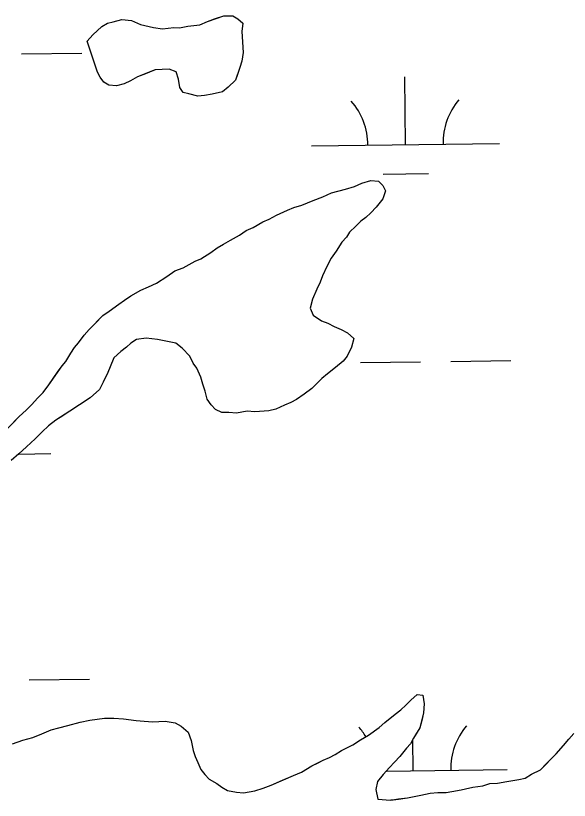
# Model space of a CAD drawing. Extents: x 3704301 to 3742427, y 506229 to 532009.
# Drawn here: x 3737850.5 to 3738144.5, y 528324 to 528740.9 of the extents above; entities that cross this region are included whole.
import ezdxf

# ---------------------------------------------------------------- set-up
doc = ezdxf.new("R2010")
doc.units = 0
doc.layers.add('V-TOPO-SHOR', color=7, linetype='Continuous')
doc.layers.add('V-WETL-SWMP', color=7, linetype='Continuous')

msp = doc.modelspace()

# ---------------------------------------------------------------- linework, layer by layer
at = {"layer": 'V-TOPO-SHOR'}
for points in [[(3737888.46, 528727.42), (3737891.48, 528730.8), (3737896.16, 528735.2), (3737899.18, 528736.9), (3737902.21, 528737.58), (3737906.91, 528738.95), (3737911.96, 528738.31), (3737916.68, 528736.31), (3737923.75, 528734.66), (3737928.47, 528734.01), (3737934.52, 528734.72), (3737937.55, 528734.4), (3737941.91, 528735.43), (3737948.3, 528736.13), (3737952.33, 528737.84), (3737956.03, 528739.2), (3737961.06, 528740.91), (3737965.77, 528740.93), (3737968.47, 528739.26), (3737971.18, 528736.92), (3737970.52, 528732.54), (3737970.89, 528726.83), (3737971.25, 528721.45), (3737970.6, 528716.73), (3737969.61, 528713.36), (3737968.29, 528709.66), (3737967.29, 528706.62), (3737963.27, 528702.9), (3737960.26, 528700.53), (3737954.88, 528699.16), (3737950.85, 528698.47), (3737947.15, 528698.11), (3737942.43, 528699.43), (3737939.4, 528700.09), (3737937.7, 528702.77), (3737937.01, 528707.15), (3737935.64, 528711.18), (3737931.94, 528712.5), (3737924.54, 528712.13), (3737919.5, 528710.08), (3737915.14, 528708.38), (3737911.45, 528706.34), (3737908.09, 528704.64), (3737904.06, 528703.61), (3737900.02, 528703.93), (3737897.32, 528705.6), (3737895.29, 528708.28), (3737893.93, 528710.96), (3737888.46, 528727.42)], [(3737849.01, 528524.47), (3737852.35, 528527.85), (3737856.04, 528531.24), (3737859.05, 528534.28), (3737862.06, 528537.66), (3737865.07, 528540.7), (3737868.08, 528544.76), (3737872.76, 528551.51), (3737875.1, 528554.88), (3737877.1, 528557.25), (3737879.77, 528561.63), (3737881.77, 528564.67), (3737883.78, 528567.04), (3737886.79, 528571.09), (3737889.46, 528574.13), (3737892.48, 528577.17), (3737896.83, 528581.57), (3737900.18, 528583.94), (3737905.21, 528587.67), (3737908.23, 528589.7), (3737911.58, 528592.07), (3737916.94, 528595.13), (3737920.97, 528596.83), (3737925.34, 528598.87), (3737930.7, 528602.26), (3737935.06, 528605.31), (3737939.43, 528607.01), (3737945.8, 528610.41), (3737948.82, 528611.77), (3737954.19, 528615.16), (3737957.54, 528617.53), (3737960.89, 528619.57), (3737964.58, 528621.61), (3737969.28, 528624.32), (3737972.97, 528626.7), (3737976.66, 528628.4), (3737981.69, 528631.45), (3737985.05, 528632.81), (3737989.07, 528634.85), (3737994.78, 528637.57), (3737998.14, 528638.93), (3738002.5, 528640.3), (3738008.55, 528642.69), (3738013.58, 528644.73), (3738018.28, 528646.77), (3738025.67, 528648.83), (3738030.38, 528650.2), (3738034.41, 528651.9), (3738039.11, 528653.27), (3738043.15, 528652.95), (3738045.51, 528650.61), (3738046.87, 528647.93), (3738045.55, 528643.54), (3738041.87, 528639.15), (3738039.19, 528636.11), (3738036.51, 528633.74), (3738033.83, 528631.71)], [(3738033.83, 528631.71), (3738031.16, 528629.01), (3738027.81, 528625.96), (3738026.14, 528623.26), (3738023.8, 528620.56), (3738020.79, 528615.83), (3738018.12, 528612.12), (3738015.79, 528607.73), (3738013.46, 528602.68), (3738012.13, 528599.31), (3738010.47, 528595.6), (3738008.14, 528590.2), (3738006.82, 528585.49), (3738008.52, 528581.8), (3738012.91, 528578.79), (3738016.28, 528577.46), (3738019.65, 528575.79), (3738023.36, 528574.13), (3738026.73, 528572.47), (3738030.11, 528569.46), (3738028.79, 528564.74), (3738026.46, 528560.02), (3738024.45, 528557.32), (3738020.43, 528553.93), (3738016.08, 528550.55), (3738013.06, 528548.18), (3738010.05, 528545.13), (3738007.7, 528542.77), (3738003.68, 528539.72), (3737999.66, 528537.01), (3737996.64, 528535.31), (3737993.28, 528533.95), (3737988.58, 528531.91), (3737984.89, 528530.88), (3737977.49, 528530.5), (3737973.45, 528530.82), (3737967.74, 528529.78), (3737963.7, 528530.1), (3737960, 528530.08), (3737956.62, 528531.74), (3737954.26, 528534.09), (3737952.23, 528537.1), (3737951.19, 528541.47), (3737949.83, 528545.17), (3737948.8, 528548.86), (3737946.76, 528553.56), (3737944.73, 528556.24), (3737943.02, 528559.93), (3737938.97, 528564.29), (3737935.59, 528566.96), (3737930.2, 528567.94), (3737925.82, 528568.93), (3737919.76, 528569.57), (3737914.72, 528568.88), (3737911.7, 528566.84), (3737909.36, 528564.81), (3737906.34, 528562.44), (3737902.66, 528559.06), (3737900.66, 528554.34), (3737899.33, 528551.3), (3737897.01, 528546.25), (3737895.01, 528542.2), (3737889.98, 528537.8), (3737884.28, 528534.07), (3737879.25, 528530.68), (3737875.56, 528528.31), (3737871.88, 528525.93), (3737867.85, 528522.89), (3737864.51, 528519.84), (3737860.83, 528516.12), (3737856.14, 528511.73), (3737852.12, 528508.01), (3737848.1, 528504.62)], [(3737848.86, 528353.91), (3737854.23, 528355.96), (3737859.61, 528357.33), (3737864.3, 528359.37), (3737869.34, 528361.41), (3737873.37, 528362.44), (3737878.08, 528363.81), (3737884.79, 528365.53), (3737889.84, 528366.56), (3737897.57, 528367.61), (3737902.62, 528367.64), (3737907.66, 528367.33), (3737914.4, 528366.35), (3737918.77, 528366.04), (3737923.15, 528365.72), (3737929.87, 528366.09), (3737935.26, 528365.11), (3737938.3, 528363.44), (3737942.01, 528360.1), (3737943.72, 528355.73), (3737944.75, 528350.36), (3737945.78, 528347.33), (3737947.14, 528343.98), (3737948.84, 528340.28), (3737950.87, 528337.6), (3737953.24, 528335.26), (3737957.29, 528332.93), (3737959.99, 528330.92), (3737963.03, 528329.25), (3737967.74, 528328.27), (3737971.44, 528327.95), (3737977.5, 528328.99), (3737981.86, 528330.36), (3737986.23, 528332.06), (3737990.93, 528334.1), (3737997.98, 528337.17), (3738002.34, 528338.87), (3738007.7, 528342.26), (3738011.06, 528343.96), (3738013.75, 528345.32), (3738017.1, 528346.68), (3738020.12, 528348.38), (3738023.48, 528350.42), (3738029.51, 528353.47), (3738033.54, 528356.19), (3738037.9, 528358.56), (3738043.6, 528362.63), (3738046.61, 528365.33), (3738051.97, 528369.73), (3738054.99, 528372.1), (3738057.67, 528374.47), (3738060.35, 528377.18), (3738063.7, 528380.22), (3738066.72, 528379.9), (3738067.42, 528375.2), (3738067.11, 528370.48), (3738066.12, 528366.44), (3738065.13, 528362.4), (3738063.46, 528359.7), (3738061.79, 528357), (3738060.13, 528353.96), (3738058.12, 528351.6), (3738054.44, 528347.21), (3738051.77, 528344.17), (3738049.09, 528341.46), (3738045.74, 528337.74), (3738042.73, 528334.03), (3738041.75, 528329.65)], [(3738041.75, 528329.65), (3738042.78, 528324.61), (3738049.51, 528323.97), (3738053.88, 528324.66), (3738058.59, 528325.36), (3738065.65, 528326.74), (3738070.69, 528327.78), (3738074.72, 528328.13), (3738079.1, 528328.16), (3738083.13, 528328.85), (3738087.16, 528329.54), (3738090.19, 528330.23), (3738093.21, 528330.92), (3738098.59, 528331.62), (3738102.28, 528332.98), (3738106.32, 528333), (3738111.36, 528334.04), (3738117.75, 528335.08), (3738121.11, 528335.77), (3738124.46, 528337.8), (3738129.16, 528340.18), (3738132.51, 528343.56), (3738134.85, 528345.93), (3738137.53, 528348.63), (3738141.54, 528353.03), (3738144.22, 528356.41), (3738146.89, 528359.45)]]:
    msp.add_lwpolyline(points, dxfattribs=at)
at = {"layer": 'V-WETL-SWMP'}
for p, q in [((3737952.33, 528737.84), (3737961.06, 528740.91)), ((3737961.06, 528740.91), (3737965.77, 528740.93)), ((3737965.77, 528740.93), (3737968.47, 528739.26)), ((3737896.16, 528735.2), (3737899.18, 528736.9)), ((3737899.18, 528736.9), (3737902.21, 528737.58)), ((3737902.21, 528737.58), (3737906.91, 528738.95)), ((3737906.91, 528738.95), (3737911.96, 528738.31)), ((3737911.96, 528738.31), (3737916.68, 528736.31)), ((3737916.68, 528736.31), (3737923.75, 528734.66)), ((3737941.91, 528735.43), (3737948.3, 528736.13)), ((3737948.3, 528736.13), (3737952.33, 528737.84)), ((3737968.47, 528739.26), (3737971.18, 528736.92)), ((3737971.18, 528736.92), (3737970.52, 528732.54)), ((3737891.48, 528730.8), (3737896.16, 528735.2)), ((3737923.75, 528734.66), (3737928.47, 528734.02)), ((3737928.47, 528734.02), (3737934.52, 528734.72)), ((3737934.52, 528734.72), (3737937.55, 528734.4)), ((3737937.55, 528734.4), (3737941.91, 528735.43)), ((3737970.52, 528732.54), (3737971.25, 528721.45)), ((3737888.47, 528727.42), (3737891.48, 528730.8)), ((3737893.93, 528710.97), (3737888.47, 528727.42)), ((3737853.63, 528720.62), (3737885.63, 528721.01)), ((3737971.25, 528721.45), (3737970.6, 528716.73)), ((3737970.6, 528716.73), (3737969.61, 528713.36)), ((3737895.29, 528708.28), (3737893.93, 528710.97)), ((3737924.54, 528712.13), (3737915.14, 528708.38)), ((3737931.94, 528712.5), (3737924.54, 528712.13)), ((3737935.65, 528711.18), (3737931.94, 528712.5)), ((3737937.01, 528707.14), (3737935.65, 528711.18)), ((3737969.61, 528713.36), (3737967.29, 528706.62)), ((3737897.32, 528705.6), (3737895.29, 528708.28)), ((3737915.14, 528708.38), (3737911.45, 528706.34)), ((3737937.71, 528702.78), (3737937.01, 528707.14)), ((3737967.29, 528706.62), (3737963.27, 528702.9)), ((3738057.55, 528672.37), (3738057.11, 528708.36)), ((3737900.02, 528703.93), (3737897.32, 528705.6)), ((3737904.06, 528703.61), (3737900.02, 528703.93)), ((3737908.09, 528704.64), (3737904.06, 528703.61)), ((3737911.45, 528706.34), (3737908.09, 528704.64)), ((3737939.4, 528700.09), (3737937.71, 528702.78)), ((3737963.27, 528702.9), (3737960.26, 528700.53)), ((3737942.43, 528699.43), (3737939.4, 528700.09)), ((3737947.15, 528698.11), (3737942.43, 528699.43)), ((3737950.85, 528698.47), (3737947.15, 528698.11)), ((3737954.88, 528699.16), (3737950.85, 528698.47)), ((3737960.26, 528700.53), (3737954.88, 528699.16)), ((3738007.55, 528671.76), (3738107.55, 528672.98)), ((3738045.74, 528656.79), (3738069.74, 528657.08)), ((3738034.4, 528651.9), (3738039.11, 528653.27)), ((3738039.11, 528653.27), (3738043.15, 528652.95)), ((3738043.15, 528652.95), (3738045.51, 528650.61)), ((3738018.28, 528646.77), (3738025.67, 528648.83)), ((3738025.67, 528648.83), (3738030.38, 528650.2)), ((3738030.38, 528650.2), (3738034.4, 528651.9)), ((3738045.51, 528650.61), (3738046.87, 528647.93)), ((3738008.55, 528642.69), (3738013.58, 528644.73)), ((3738013.58, 528644.73), (3738018.28, 528646.77)), ((3738046.87, 528647.93), (3738045.55, 528643.55)), ((3737998.14, 528638.93), (3738002.5, 528640.3)), ((3738002.5, 528640.3), (3738008.55, 528642.69)), ((3738045.55, 528643.55), (3738041.87, 528639.15)), ((3737989.07, 528634.85), (3737994.78, 528637.57)), ((3737994.78, 528637.57), (3737998.14, 528638.93)), ((3738039.19, 528636.11), (3738036.51, 528633.74)), ((3738041.87, 528639.15), (3738039.19, 528636.11)), ((3737981.69, 528631.45), (3737985.05, 528632.81)), ((3737985.05, 528632.81), (3737989.07, 528634.85)), ((3738033.83, 528631.71), (3738031.16, 528629.01)), ((3738036.51, 528633.74), (3738033.83, 528631.71)), ((3737972.97, 528626.7), (3737976.66, 528628.4)), ((3737976.66, 528628.4), (3737981.69, 528631.45)), ((3738031.16, 528629.01), (3738027.81, 528625.96)), ((3737964.58, 528621.61), (3737969.28, 528624.32)), ((3737969.28, 528624.32), (3737972.97, 528626.7)), ((3738026.14, 528623.26), (3738023.8, 528620.56)), ((3738027.81, 528625.96), (3738026.14, 528623.26)), ((3737957.54, 528617.54), (3737960.89, 528619.57)), ((3737960.89, 528619.57), (3737964.58, 528621.61)), ((3738023.8, 528620.56), (3738020.79, 528615.83)), ((3737948.82, 528611.77), (3737954.19, 528615.16)), ((3737954.19, 528615.16), (3737957.54, 528617.54)), ((3738020.79, 528615.83), (3738018.12, 528612.12)), ((3737945.8, 528610.41), (3737948.82, 528611.77)), ((3738018.12, 528612.12), (3738015.79, 528607.73)), ((3737935.06, 528605.31), (3737939.43, 528607.01)), ((3737939.43, 528607.01), (3737945.8, 528610.41)), ((3738015.79, 528607.73), (3738013.46, 528602.68)), ((3737930.7, 528602.26), (3737935.06, 528605.31)), ((3738013.46, 528602.68), (3738012.13, 528599.31)), ((3737920.97, 528596.83), (3737925.34, 528598.87)), ((3737925.34, 528598.87), (3737930.7, 528602.26)), ((3738012.13, 528599.31), (3738010.47, 528595.6)), ((3737911.58, 528592.07), (3737916.94, 528595.13)), ((3737916.94, 528595.13), (3737920.97, 528596.83)), ((3738010.47, 528595.6), (3738008.14, 528590.2)), ((3737908.23, 528589.7), (3737911.58, 528592.07)), ((3738008.14, 528590.2), (3738006.82, 528585.49)), ((3737900.18, 528583.94), (3737905.21, 528587.67)), ((3737905.21, 528587.67), (3737908.23, 528589.7)), ((3737889.46, 528574.13), (3737896.83, 528581.57)), ((3737896.83, 528581.57), (3737900.18, 528583.94)), ((3738006.82, 528585.49), (3738008.52, 528581.8)), ((3738008.52, 528581.8), (3738012.91, 528578.79)), ((3738012.91, 528578.79), (3738016.28, 528577.46)), ((3738016.28, 528577.46), (3738019.65, 528575.8)), ((3737886.79, 528571.09), (3737889.46, 528574.13)), ((3738019.65, 528575.8), (3738023.36, 528574.13)), ((3738023.36, 528574.13), (3738026.73, 528572.47)), ((3737883.78, 528567.04), (3737886.79, 528571.09)), ((3737919.76, 528569.57), (3737914.72, 528568.88)), ((3737925.82, 528568.93), (3737919.76, 528569.57)), ((3738026.73, 528572.47), (3738030.11, 528569.46)), ((3738030.11, 528569.46), (3738028.79, 528564.74)), ((3737881.77, 528564.67), (3737883.78, 528567.04)), ((3737909.36, 528564.81), (3737906.34, 528562.44)), ((3737911.7, 528566.84), (3737909.36, 528564.81)), ((3737914.72, 528568.88), (3737911.7, 528566.84)), ((3737930.2, 528567.94), (3737925.82, 528568.93)), ((3737935.59, 528566.96), (3737930.2, 528567.94)), ((3737938.97, 528564.29), (3737935.59, 528566.96)), ((3737877.1, 528557.25), (3737879.77, 528561.63)), ((3737879.77, 528561.63), (3737881.77, 528564.67)), ((3737906.34, 528562.44), (3737902.66, 528559.06)), ((3737943.03, 528559.93), (3737938.97, 528564.29)), ((3738028.79, 528564.74), (3738026.46, 528560.02)), ((3737875.1, 528554.88), (3737877.1, 528557.25)), ((3737902.66, 528559.06), (3737900.67, 528554.34)), ((3737944.73, 528556.24), (3737943.03, 528559.93)), ((3738024.45, 528557.32), (3738020.43, 528553.93)), ((3738026.46, 528560.02), (3738024.45, 528557.32)), ((3738033.55, 528556.63), (3738065.55, 528557.02)), ((3738081.55, 528557.22), (3738113.55, 528557.61)), ((3737868.08, 528544.76), (3737875.1, 528554.88)), ((3737900.67, 528554.34), (3737899.33, 528551.3)), ((3737946.76, 528553.56), (3737944.73, 528556.24)), ((3737948.8, 528548.86), (3737946.76, 528553.56)), ((3738020.43, 528553.93), (3738016.08, 528550.55)), ((3737899.33, 528551.3), (3737897.01, 528546.25)), ((3737949.83, 528545.17), (3737948.8, 528548.86)), ((3738013.06, 528548.18), (3738007.7, 528542.77)), ((3738016.08, 528550.55), (3738013.06, 528548.18)), ((3737865.07, 528540.7), (3737868.08, 528544.76)), ((3737897.01, 528546.25), (3737895.01, 528542.2)), ((3737951.19, 528541.47), (3737949.83, 528545.17)), ((3737862.06, 528537.66), (3737865.07, 528540.7)), ((3737895.01, 528542.2), (3737889.98, 528537.8)), ((3737952.22, 528537.1), (3737951.19, 528541.47)), ((3738007.7, 528542.77), (3738003.68, 528539.72)), ((3737859.05, 528534.28), (3737862.06, 528537.66)), ((3737889.98, 528537.8), (3737884.28, 528534.07)), ((3737954.26, 528534.09), (3737952.22, 528537.1)), ((3737999.66, 528537.01), (3737996.64, 528535.31)), ((3738003.68, 528539.72), (3737999.66, 528537.01)), ((3737856.04, 528531.24), (3737859.05, 528534.28)), ((3737884.28, 528534.07), (3737879.25, 528530.68)), ((3737956.62, 528531.74), (3737954.26, 528534.09)), ((3737960, 528530.08), (3737956.62, 528531.74)), ((3737988.58, 528531.91), (3737984.89, 528530.88)), ((3737993.28, 528533.95), (3737988.58, 528531.91)), ((3737996.64, 528535.31), (3737993.28, 528533.95)), ((3737837.29, 528512.64), (3737852.36, 528527.85)), ((3737852.36, 528527.85), (3737856.04, 528531.24)), ((3737879.25, 528530.68), (3737871.88, 528525.93)), ((3737963.7, 528530.1), (3737960, 528530.08)), ((3737967.74, 528529.78), (3737963.7, 528530.1)), ((3737973.45, 528530.82), (3737967.74, 528529.78)), ((3737977.49, 528530.5), (3737973.45, 528530.82)), ((3737984.89, 528530.88), (3737977.49, 528530.5)), ((3737871.88, 528525.93), (3737867.85, 528522.89)), ((3737864.51, 528519.84), (3737860.82, 528516.12)), ((3737867.85, 528522.89), (3737864.51, 528519.84)), ((3737860.82, 528516.12), (3737856.14, 528511.73)), ((3737856.14, 528511.73), (3737852.12, 528508.01)), ((3737852.12, 528508.01), (3737848.1, 528504.62)), ((3737852.09, 528507.98), (3737869.07, 528508.19)), ((3737857.69, 528387.97), (3737889.69, 528388.36)), ((3738057.67, 528374.47), (3738060.35, 528377.18)), ((3738060.35, 528377.18), (3738063.7, 528380.22)), ((3738063.7, 528380.22), (3738066.72, 528379.9)), ((3738066.72, 528379.9), (3738067.42, 528375.2)), ((3738054.99, 528372.11), (3738057.67, 528374.47)), ((3738067.42, 528375.2), (3738067.11, 528370.48)), ((3738046.61, 528365.33), (3738051.97, 528369.73)), ((3738051.97, 528369.73), (3738054.99, 528372.11)), ((3738067.11, 528370.48), (3738065.13, 528362.4)), ((3737878.08, 528363.81), (3737884.8, 528365.53)), ((3737884.8, 528365.53), (3737889.84, 528366.56)), ((3737889.84, 528366.56), (3737897.57, 528367.61)), ((3737897.57, 528367.61), (3737902.62, 528367.64)), ((3737902.62, 528367.64), (3737907.66, 528367.33)), ((3737907.66, 528367.33), (3737914.4, 528366.35)), ((3737914.4, 528366.35), (3737923.15, 528365.72)), ((3737923.15, 528365.72), (3737929.87, 528366.09)), ((3737929.87, 528366.09), (3737935.26, 528365.11)), ((3737935.26, 528365.11), (3737938.3, 528363.44)), ((3738043.6, 528362.63), (3738046.61, 528365.33)), ((3737864.31, 528359.37), (3737869.34, 528361.41)), ((3737869.34, 528361.41), (3737873.37, 528362.44)), ((3737873.37, 528362.44), (3737878.08, 528363.81)), ((3737938.3, 528363.44), (3737942.01, 528360.1)), ((3738037.9, 528358.56), (3738043.6, 528362.63)), ((3738065.13, 528362.4), (3738061.79, 528357)), ((3737854.23, 528355.96), (3737859.61, 528357.33)), ((3737859.61, 528357.33), (3737864.31, 528359.37)), ((3737942.01, 528360.1), (3737943.72, 528355.73)), ((3738033.54, 528356.19), (3738037.9, 528358.56)), ((3738061.79, 528357), (3738060.13, 528353.96)), ((3738141.54, 528353.03), (3738144.22, 528356.41)), ((3738144.22, 528356.41), (3738146.89, 528359.45)), ((3737848.86, 528353.91), (3737854.23, 528355.96)), ((3737943.72, 528355.73), (3737944.75, 528350.36)), ((3738023.48, 528350.42), (3738029.52, 528353.47)), ((3738029.52, 528353.47), (3738033.54, 528356.19)), ((3738060.13, 528353.96), (3738058.12, 528351.6)), ((3738061.61, 528339.72), (3738061.41, 528356.3)), ((3738137.53, 528348.64), (3738141.54, 528353.03)), ((3737944.75, 528350.36), (3737945.78, 528347.33)), ((3738017.1, 528346.68), (3738020.12, 528348.38)), ((3738020.12, 528348.38), (3738023.48, 528350.42)), ((3738058.12, 528351.6), (3738054.44, 528347.21)), ((3738129.16, 528340.18), (3738137.53, 528348.64)), ((3737945.78, 528347.33), (3737947.14, 528343.98)), ((3737947.14, 528343.98), (3737948.84, 528340.28)), ((3738007.7, 528342.26), (3738013.75, 528345.32)), ((3738013.75, 528345.32), (3738017.1, 528346.68)), ((3738051.77, 528344.17), (3738049.09, 528341.46)), ((3738054.44, 528347.21), (3738051.77, 528344.17)), ((3737948.84, 528340.28), (3737950.87, 528337.6)), ((3738002.34, 528338.87), (3738007.7, 528342.26)), ((3738049.09, 528341.46), (3738045.74, 528337.74)), ((3738047.36, 528339.54), (3738111.61, 528340.33)), ((3738124.46, 528337.8), (3738129.16, 528340.18)), ((3737950.87, 528337.6), (3737953.24, 528335.26)), ((3737986.23, 528332.06), (3737997.97, 528337.17)), ((3737997.97, 528337.17), (3738002.34, 528338.87)), ((3738045.74, 528337.74), (3738042.73, 528334.03)), ((3738117.75, 528335.08), (3738121.11, 528335.77)), ((3738121.11, 528335.77), (3738124.46, 528337.8)), ((3737953.24, 528335.26), (3737957.29, 528332.93)), ((3737957.29, 528332.93), (3737959.99, 528330.92)), ((3737981.86, 528330.36), (3737986.23, 528332.06)), ((3738042.73, 528334.03), (3738041.75, 528329.65)), ((3738093.21, 528330.92), (3738098.59, 528331.62)), ((3738098.59, 528331.62), (3738102.28, 528332.98)), ((3738102.28, 528332.98), (3738106.32, 528333)), ((3738106.32, 528333), (3738111.36, 528334.04)), ((3738111.36, 528334.04), (3738117.75, 528335.08)), ((3737959.99, 528330.92), (3737963.03, 528329.25)), ((3737963.03, 528329.25), (3737967.74, 528328.27)), ((3737967.74, 528328.27), (3737971.44, 528327.95)), ((3737971.44, 528327.95), (3737977.49, 528328.99)), ((3737977.49, 528328.99), (3737981.86, 528330.36)), ((3738041.75, 528329.65), (3738042.78, 528324.61)), ((3738065.65, 528326.74), (3738070.69, 528327.78)), ((3738070.69, 528327.78), (3738074.72, 528328.13)), ((3738074.72, 528328.13), (3738079.1, 528328.16)), ((3738079.1, 528328.16), (3738087.16, 528329.54)), ((3738087.16, 528329.54), (3738093.21, 528330.92)), ((3738042.78, 528324.61), (3738049.51, 528323.97)), ((3738049.51, 528323.97), (3738053.88, 528324.67)), ((3738049.8, 528324.14), (3738050.64, 528324.15)), ((3738053.88, 528324.67), (3738058.59, 528325.36)), ((3738058.59, 528325.36), (3738065.65, 528326.74))]:
    msp.add_line(p, q, dxfattribs=at)
for centre, start, end in [((3738002.3, 528672.17), 359.9282, 41.4719), ((3738112.78, 528673.52), 139.9282, 181.4719), ((3738006.37, 528339.52), 31.2486, 41.4719), ((3738116.85, 528340.87), 139.9282, 181.4719)]:
    msp.add_arc(centre, 35.25, start, end, dxfattribs=at)

doc.saveas('drawing.dxf')
